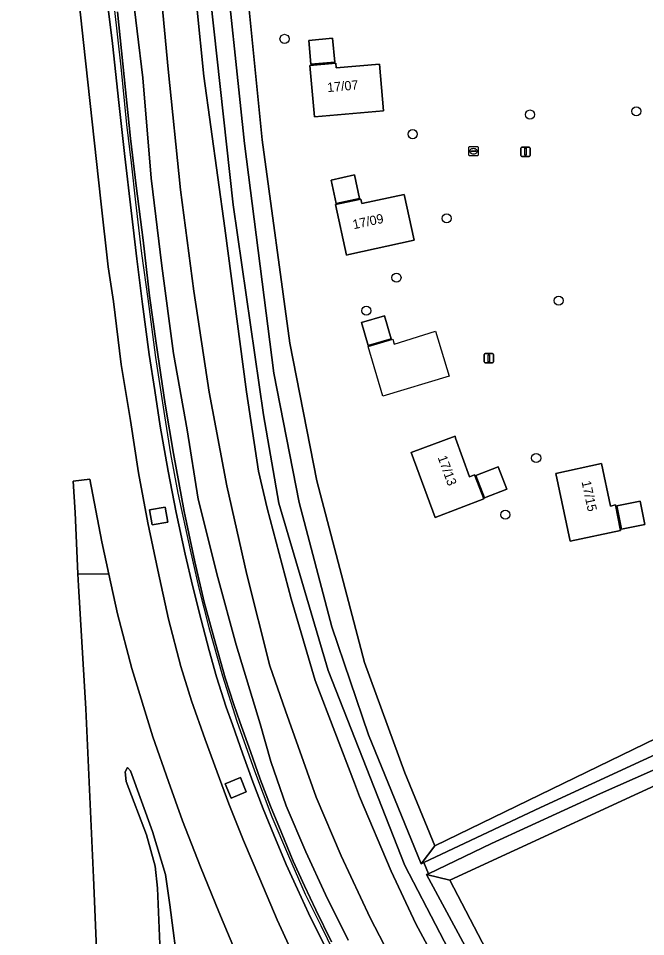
# Model space of a CAD drawing. Extents: x 157793 to 159380, y 380877 to 382313.
# Drawn here: x 157932 to 157999.2, y 381071.7 to 381170.1 of the extents above; entities that cross this region are included whole.
import ezdxf

# ---------------------------------------------------------------- set-up
doc = ezdxf.new("R2010")
doc.units = 0
for name, color, linetype in [('IMGEO_Berm_groen', 7, 'Continuous'), ('IMGEO_Berm_open', 7, 'Continuous'), ('IMGEO_Boom', 7, 'Continuous'), ('IMGEO_Geluidsscherm', 7, 'Continuous'), ('IMGEO_Grasland_overig', 7, 'Continuous'), ('IMGEO_Groenvoorziening', 7, 'Continuous'), ('IMGEO_Lichtmast', 7, 'Continuous'), ('IMGEO_Muur', 7, 'Continuous'), ('IMGEO_Oever', 7, 'Continuous'), ('IMGEO_Pand', 7, 'Continuous'), ('IMGEO_Pand_nummerreeks', 7, 'Continuous'), ('IMGEO_Pand_vergunning_verleend', 7, 'Continuous'), ('IMGEO_Rijbaan_autoweg', 7, 'Continuous'), ('IMGEO_Rioolput', 7, 'Continuous'), ('IMGEO_Terreindeel_gesloten', 7, 'Continuous'), ('IMGEO_Waterloop', 7, 'Continuous')]:
    doc.layers.add(name, color=color, linetype=linetype)

msp = doc.modelspace()

# ---------------------------------------------------------------- linework, layer by layer
at = {"layer": 'IMGEO_Berm_groen'}
for points in [[(157938.07, 381175.761), (157938.934, 381167.481), (157939.873, 381158.989), (157940.803, 381150.496), (157941.596, 381143.471), (157942.162, 381139.742), (157942.988, 381133), (157943.975, 381126.999), (157944.85, 381121.388), (157945.834, 381116.025), (157946.925, 381110.978), (157948.055, 381105.717), (157949.363, 381100.642), (157950.509, 381096.979), (157951.979, 381092.844), (157953.274, 381089.345), (157954.538, 381085.951), (157956.107, 381082.027), (157957.84, 381077.935), (157959.701, 381073.533), (157961.157, 381070.357)], [(157964.763, 381070.791), (157963.075, 381074.245), (157961.865, 381076.827), (157960.652, 381079.462), (157959.337, 381082.618), (157958.196, 381085.396), (157957.077, 381088.307), (157956.033, 381091.265), (157954.902, 381094.429), (157954.239, 381096.317), (157953.208, 381099.555), (157952.414, 381102.353), (157951.559, 381105.636), (157950.663, 381109.199), (157949.835, 381112.691), (157948.867, 381117.143), (157948.032, 381121.564), (157947.149, 381126.396), (157946.596, 381130.229), (157945.977, 381134.078), (157945.254, 381139.463), (157944.66, 381144.327), (157944.052, 381149.501), (157943.367, 381155.264), (157942.72, 381161.037), (157942.046, 381167.363), (157941.317, 381173.452)], [(157955.581, 381069.266), (157953.442, 381074.391), (157951.493, 381079.191), (157949.565, 381084.115), (157948.044, 381088.339), (157946.385, 381093.118), (157944.122, 381100.437), (157942.607, 381106.281), (157941.677, 381110.552), (157938.353, 381110.573), (157938.413, 381109.3), (157939.215, 381096.105), (157940.023, 381078.051), (157940.618, 381063.515)], [(157947.236, 381068.36), (157946.89, 381076.917), (157946.618, 381079.275), (157945.689, 381082.64), (157943.508, 381088.357), (157943.425, 381089.39), (157943.664, 381089.845), (157943.976, 381089.489), (157946.34, 381082.984), (157947.75, 381078.382), (157948.21, 381075.143), (157949.154, 381067.705)]]:
    msp.add_lwpolyline(points, dxfattribs=at)
for points in [[(157946.03, 381117.422), (157947.693, 381117.712), (157947.972, 381116.108), (157946.309, 381115.818)], [(157954.134, 381088.096), (157955.769, 381088.77), (157956.397, 381087.243), (157954.762, 381086.57)]]:
    msp.add_lwpolyline(points, close=True, dxfattribs=at)
at = {"layer": 'IMGEO_Berm_open'}
msp.add_lwpolyline([(157938.353, 381110.573), (157941.677, 381110.552), (157940.926, 381114.005), (157939.613, 381120.704), (157937.848, 381120.505), (157938.04, 381117.163)], close=True, dxfattribs=at)
at = {"layer": 'IMGEO_Boom'}
for centre in [(157960.493, 381167.864), (157998.185, 381160.109), (157986.791, 381159.761), (157974.228, 381157.657), (157977.862, 381148.644), (157972.484, 381142.3), (157989.858, 381139.842), (157969.256, 381138.76), (157987.454, 381122.977), (157984.142, 381116.908)]:
    msp.add_circle(centre, 0.489, dxfattribs=at)
at = {"layer": 'IMGEO_Geluidsscherm'}
msp.add_lwpolyline([(157942.251, 381171.224), (157942.964, 381164.872), (157943.555, 381158.711), (157944.056, 381154.583), (157944.505, 381150.378), (157945.148, 381144.887), (157945.845, 381140.036), (157946.668, 381133.736), (157947.611, 381127.489), (157948.287, 381123.427), (157949.046, 381119.227), (157950.385, 381113.14), (157951.307, 381109.043), (157952.366, 381104.849), (157953.831, 381099.642), (157955.371, 381094.796), (157957.264, 381089.477), (157959.132, 381084.541), (157960.921, 381080.39), (157962.699, 381076.283), (157964.365, 381072.915), (157966.426, 381068.742)], dxfattribs=at)
at = {"layer": 'IMGEO_Grasland_overig'}
for points in [[(157977.322, 381067.984), (157974.558, 381073.096), (157971.914, 381078.749), (157968.522, 381086.749), (157967.983, 381088.156), (157963.769, 381099.155), (157961.22, 381107.916), (157958.644, 381117.616), (157957.719, 381121.572), (157956.422, 381130.075), (157954.104, 381147.602), (157951.847, 381163.855), (157950.352, 381178.754)], [(157973.677, 381066.047), (157969.664, 381073.742), (157966.563, 381080.385), (157963.87, 381086.675), (157960.612, 381095.909), (157958.92, 381100.739), (157956.453, 381110.519), (157954.301, 381119.995), (157952.404, 381130.028), (157950.768, 381140.863), (157949.339, 381151.708), (157948.034, 381164.626), (157946.841, 381177.173)], [(157946.841, 381177.173), (157948.034, 381164.626), (157949.339, 381151.708), (157950.768, 381140.863), (157952.404, 381130.028), (157954.301, 381119.995), (157956.453, 381110.519), (157958.92, 381100.739), (157960.612, 381095.909), (157963.87, 381086.675), (157966.563, 381080.385), (157969.664, 381073.742), (157973.677, 381066.047)], [(157944.078, 381173.732), (157945.298, 381163.703), (157946.215, 381152.965), (157947.349, 381143.571), (157948.596, 381134.164), (157950.064, 381125.988), (157951.232, 381118.587), (157953.331, 381110.198), (157955.317, 381102.987), (157957.871, 381094.508), (157959.04, 381090.499), (157960.655, 381085.727), (157962.772, 381080.813), (157964.872, 381076.248), (157967.318, 381071.349)], [(157967.318, 381071.349), (157964.872, 381076.248), (157962.772, 381080.813), (157960.655, 381085.727), (157959.04, 381090.499), (157957.871, 381094.508), (157955.317, 381102.987), (157953.331, 381110.198), (157951.232, 381118.587), (157950.064, 381125.988), (157948.596, 381134.164), (157947.349, 381143.571), (157946.215, 381152.965), (157945.298, 381163.703), (157944.078, 381173.732)], [(157942.585, 381170.761), (157943.299, 381163.808), (157943.979, 381157.181), (157944.591, 381152.13), (157945.353, 381146.315), (157946.027, 381140.364), (157946.745, 381135.271), (157947.692, 381128.751), (157948.587, 381123.469), (157949.753, 381117.27), (157950.863, 381111.848), (157951.88, 381107.54), (157953.115, 381103.016), (157954.143, 381099.459), (157955.041, 381096.599), (157955.703, 381094.713), (157956.834, 381091.549), (157957.874, 381088.601), (157958.986, 381085.71), (157960.122, 381082.943), (157961.431, 381079.804), (157962.636, 381077.185), (157963.842, 381074.612), (157965.522, 381071.172)], [(157949.154, 381067.705), (157948.21, 381075.143), (157947.75, 381078.382), (157946.34, 381082.984), (157943.976, 381089.489), (157943.664, 381089.845), (157943.425, 381089.39), (157943.508, 381088.357), (157945.689, 381082.64), (157946.618, 381079.275), (157946.89, 381076.917), (157947.236, 381068.36)]]:
    msp.add_lwpolyline(points, dxfattribs=at)
at = {"layer": 'IMGEO_Groenvoorziening'}
for points in [[(157956.666, 381171.336), (157958.091, 381157.039), (157961.056, 381135.277), (157963.956, 381120.521), (157969.049, 381101.066), (157973.397, 381089.261), (157976.609, 381081.434), (158000.338, 381092.983), (158005.131, 381095.063), (158008.705, 381096.66), (158012.185, 381098.006), (158015.477, 381098.987), (158019.105, 381099.794), (158021.236, 381100.178), (158022.534, 381100.639), (158023.403, 381101.169), (158024.341, 381101.792), (158025.261, 381102.828), (158026.085, 381103.81), (158026.273, 381104.572), (158026.275, 381105.306), (158025.756, 381106.409), (158023.749, 381111.568)], [(158005.302, 381090.26), (157978.213, 381077.766), (157985.988, 381062.847)]]:
    msp.add_lwpolyline(points, dxfattribs=at)
for points in [[(157965.864, 381165.369), (157963.309, 381165.145), (157963.085, 381167.7), (157965.641, 381167.924)], [(157971.097, 381160.17), (157963.695, 381159.522), (157963.214, 381165.021), (157965.989, 381165.264), (157966.034, 381164.753), (157970.661, 381165.157)], [(157968.539, 381150.788), (157966.032, 381150.244), (157965.488, 381152.751), (157967.995, 381153.294)], [(157973.312, 381151.206), (157974.376, 381146.294), (157967.371, 381144.775), (157967.115, 381144.72), (157965.946, 381150.115), (157968.667, 381150.705), (157968.772, 381150.222)], [(157971.914, 381135.752), (157969.471, 381135.04), (157968.75, 381137.481), (157971.191, 381138.201)], [(157978.797, 381125.102), (157980.311, 381120.97), (157980.857, 381121.178), (157981.848, 381118.598), (157976.644, 381116.621), (157974.059, 381123.587), (157978.772, 381125.336)], [(157983.398, 381122.031), (157984.318, 381119.636), (157981.923, 381118.717), (157981.004, 381121.111)], [(157995.431, 381117.842), (157995.954, 381117.956), (157996.508, 381115.227), (157991.111, 381114.066), (157989.549, 381121.33), (157994.454, 381122.385)], [(157998.618, 381118.371), (157999.109, 381115.866), (157996.595, 381115.356), (157996.085, 381117.869)]]:
    msp.add_lwpolyline(points, close=True, dxfattribs=at)
at = {"layer": 'IMGEO_Lichtmast'}
for p, q in [((157985.807, 381155.372), (157985.807, 381156.172)), ((157985.807, 381156.172), (157985.807, 381155.372)), ((157985.907, 381156.272), (157986.697, 381156.272)), ((157986.697, 381156.272), (157985.907, 381156.272)), ((157986.797, 381156.172), (157986.797, 381155.372)), ((157986.797, 381155.372), (157986.797, 381156.172)), ((157986.697, 381155.272), (157985.907, 381155.272)), ((157985.907, 381155.272), (157986.697, 381155.272)), ((157981.894, 381133.271), (157981.894, 381134.071)), ((157981.894, 381134.071), (157981.894, 381133.271)), ((157981.994, 381134.171), (157982.784, 381134.171)), ((157982.784, 381134.171), (157981.994, 381134.171)), ((157982.884, 381134.071), (157982.884, 381133.271)), ((157982.884, 381133.271), (157982.884, 381134.071)), ((157982.784, 381133.171), (157981.994, 381133.171)), ((157981.994, 381133.171), (157982.784, 381133.171))]:
    msp.add_line(p, q, dxfattribs=at)
for points in [[(157986.227, 381156.147), (157986.377, 381156.147), (157986.377, 381155.397), (157986.227, 381155.397), (157986.227, 381156.147)], [(157982.314, 381134.046), (157982.464, 381134.046), (157982.464, 381133.296), (157982.314, 381133.296), (157982.314, 381134.046)]]:
    msp.add_lwpolyline(points, dxfattribs=at)
for centre, start, end in [((157985.907, 381156.172), 90, 180), ((157985.907, 381156.172), 90, 180), ((157985.907, 381155.372), 180, 270), ((157985.907, 381155.372), 180, 270), ((157986.697, 381156.172), 0, 90), ((157986.697, 381156.172), 360, 90), ((157986.697, 381155.372), 270, 0), ((157986.697, 381155.372), 270, 0), ((157981.994, 381134.071), 90, 180), ((157981.994, 381134.071), 90, 180), ((157982.784, 381134.071), 0, 90), ((157982.784, 381134.071), 360, 90), ((157981.994, 381133.271), 180, 270), ((157981.994, 381133.271), 180, 270), ((157982.784, 381133.271), 270, 0), ((157982.784, 381133.271), 270, 0)]:
    msp.add_arc(centre, 0.1, start, end, dxfattribs=at)
at = {"layer": 'IMGEO_Muur'}
for points in [[(157941.317, 381173.452), (157942.046, 381167.363), (157942.72, 381161.037), (157943.367, 381155.264), (157944.052, 381149.501), (157944.66, 381144.327), (157945.254, 381139.463), (157945.977, 381134.078), (157946.596, 381130.229), (157947.149, 381126.396), (157948.032, 381121.564), (157948.867, 381117.143), (157949.835, 381112.691), (157950.663, 381109.199), (157951.559, 381105.636), (157952.414, 381102.353), (157953.208, 381099.555), (157954.239, 381096.317), (157954.902, 381094.429), (157956.033, 381091.265), (157957.077, 381088.307), (157958.196, 381085.396), (157959.337, 381082.618), (157960.652, 381079.462), (157961.865, 381076.827), (157963.075, 381074.245), (157964.763, 381070.791)], [(157965.522, 381071.172), (157963.842, 381074.612), (157962.636, 381077.185), (157961.431, 381079.804), (157960.122, 381082.943), (157958.986, 381085.71), (157957.874, 381088.601), (157956.834, 381091.549), (157955.703, 381094.713), (157955.041, 381096.599), (157954.143, 381099.459), (157953.115, 381103.016), (157951.88, 381107.54), (157950.863, 381111.848), (157949.753, 381117.27), (157948.587, 381123.469), (157947.692, 381128.751), (157946.745, 381135.271), (157946.027, 381140.364), (157945.353, 381146.315), (157944.591, 381152.13), (157943.979, 381157.181), (157943.299, 381163.808), (157942.585, 381170.761)]]:
    msp.add_lwpolyline(points, dxfattribs=at)
at = {"layer": 'IMGEO_Oever'}
for points in [[(157944.138, 381267.064), (157945.186, 381247.841), (157946.471, 381231.86), (157947.658, 381213.64), (157948.904, 381196.154), (157950.352, 381178.754), (157951.847, 381163.855), (157954.104, 381147.602), (157956.422, 381130.075), (157957.719, 381121.572), (157958.644, 381117.616), (157961.22, 381107.916), (157963.769, 381099.155), (157967.983, 381088.156), (157968.522, 381086.749), (157971.914, 381078.749), (157974.558, 381073.096), (157977.322, 381067.984)], [(157980.887, 381064.91), (157973.374, 381079.353), (157965.169, 381100.228), (157959.887, 381118.158), (157958.251, 381127.609), (157955.004, 381150.088), (157952.562, 381172.238), (157950.691, 381196.021), (157949.616, 381210.978), (157947.442, 381244.345), (157945.886, 381265.31)], [(158000.338, 381092.983), (157976.609, 381081.434), (157975.148, 381079.541), (157975.402, 381079.661), (157987.916, 381085.554), (157993.433, 381088.104), (158004.407, 381093.16)], [(158003.624, 381091.17), (157994.367, 381087.051), (157982.673, 381081.688), (157975.919, 381078.469), (157975.712, 381078.37), (157978.213, 381077.766), (158005.302, 381090.26)]]:
    msp.add_lwpolyline(points, dxfattribs=at)
for points in [[(157954.667, 381194.473), (157953.904, 381208.601), (157951.776, 381209.989), (157953.818, 381179.321), (157956.217, 381156.646), (157959.332, 381132.084), (157962.076, 381118.203), (157965.564, 381104.907), (157969.49, 381093.331), (157975.148, 381079.541), (157976.609, 381081.434), (157973.397, 381089.261), (157969.049, 381101.066), (157963.956, 381120.521), (157961.056, 381135.277), (157958.091, 381157.039), (157956.666, 381171.336)], [(157985.988, 381062.847), (157978.213, 381077.766), (157975.712, 381078.37), (157982.974, 381064.879), (157988.769, 381055.21), (157994.622, 381045.657), (157995.76, 381043.824), (157996.836, 381044.657), (157992.881, 381050.937), (157988.162, 381059.338)]]:
    msp.add_lwpolyline(points, close=True, dxfattribs=at)
at = {"layer": 'IMGEO_Pand'}
for points in [[(157965.864, 381165.369), (157965.641, 381167.924), (157963.085, 381167.7), (157963.309, 381165.145)], [(157970.661, 381165.157), (157966.034, 381164.753), (157965.989, 381165.264), (157963.214, 381165.021), (157963.695, 381159.522), (157971.097, 381160.17)], [(157968.539, 381150.788), (157967.995, 381153.294), (157965.488, 381152.751), (157966.032, 381150.244)], [(157973.312, 381151.206), (157968.772, 381150.222), (157968.667, 381150.705), (157965.946, 381150.115), (157967.115, 381144.72), (157967.371, 381144.775), (157974.376, 381146.294)], [(157971.914, 381135.752), (157971.191, 381138.201), (157968.75, 381137.481), (157969.471, 381135.04)], [(157978.797, 381125.102), (157978.772, 381125.336), (157974.059, 381123.587), (157976.644, 381116.621), (157981.848, 381118.598), (157980.857, 381121.178), (157980.311, 381120.97)], [(157981.004, 381121.111), (157981.923, 381118.717), (157984.318, 381119.636), (157983.398, 381122.031)], [(157994.454, 381122.385), (157989.549, 381121.33), (157991.111, 381114.066), (157996.508, 381115.227), (157995.954, 381117.956), (157995.431, 381117.842)], [(157996.085, 381117.869), (157996.595, 381115.356), (157999.109, 381115.866), (157998.618, 381118.371)]]:
    msp.add_lwpolyline(points, close=True, dxfattribs=at)
at = {"layer": 'IMGEO_Pand_vergunning_verleend'}
msp.add_lwpolyline([(157969.452, 381134.921), (157972.084, 381135.697), (157972.251, 381135.162), (157976.673, 381136.554), (157978.127, 381131.742), (157971.014, 381129.593)], close=True, dxfattribs=at)
at = {"layer": 'IMGEO_Rijbaan_autoweg'}
for points in [[(157961.157, 381070.357), (157959.701, 381073.533), (157957.84, 381077.935), (157956.107, 381082.027), (157954.538, 381085.951), (157953.274, 381089.345), (157951.979, 381092.844), (157950.509, 381096.979), (157949.363, 381100.642), (157948.055, 381105.717), (157946.925, 381110.978), (157945.834, 381116.025), (157944.85, 381121.388), (157943.975, 381126.999), (157942.988, 381133), (157942.162, 381139.742), (157941.596, 381143.471), (157940.803, 381150.496), (157939.873, 381158.989), (157938.934, 381167.481), (157938.07, 381175.761), (157937.305, 381171.819), (157933.14, 381178.985), (157929.85, 381177.294)], [(157940.618, 381063.515), (157940.023, 381078.051), (157939.215, 381096.105), (157938.413, 381109.3), (157938.353, 381110.573), (157938.04, 381117.163), (157937.848, 381120.505), (157939.613, 381120.704), (157940.926, 381114.005), (157941.677, 381110.552), (157942.607, 381106.281), (157944.122, 381100.437), (157946.385, 381093.118), (157948.044, 381088.339), (157949.565, 381084.115), (157951.493, 381079.191), (157953.442, 381074.391), (157955.581, 381069.266)]]:
    msp.add_lwpolyline(points, dxfattribs=at)
at = {"layer": 'IMGEO_Rioolput'}
for p, q in [((157980.318, 381156.338), (157981.17, 381156.338)), ((157980.243, 381155.412), (157980.243, 381156.264)), ((157980.502, 381155.832), (157980.502, 381155.844)), ((157980.94, 381155.795), (157980.542, 381155.795)), ((157980.545, 381155.881), (157980.943, 381155.881)), ((157980.754, 381155.558), (157980.729, 381155.558)), ((157980.731, 381156.118), (157980.756, 381156.118)), ((157980.986, 381155.844), (157980.986, 381155.832)), ((157981.244, 381156.264), (157981.244, 381155.412)), ((157981.17, 381155.338), (157980.318, 381155.338))]:
    msp.add_line(p, q, dxfattribs=at)
for points in [[(157980.318, 381156.338), (157981.17, 381156.338)], [(157980.243, 381155.412), (157980.243, 381156.264)], [(157981.244, 381156.264), (157981.244, 381155.412)], [(157981.17, 381155.338), (157980.318, 381155.338)]]:
    msp.add_lwpolyline(points, dxfattribs=at)
for centre, radius, start, end in [((157980.32, 381156.262), 0.0765, 91.55205, 178.44795), ((157980.32, 381156.262), 0.0765, 91.55205, 178.44795), ((157981.168, 381156.262), 0.0765, 1.55205, 88.44795), ((157981.168, 381156.262), 0.0765, 1.55205, 88.44795), ((157980.32, 381155.414), 0.0765, 181.55205, 268.44795), ((157980.32, 381155.414), 0.0765, 181.55205, 268.44795), ((157980.542, 381155.841), 0.0403, 85.87752, 175.75265), ((157980.539, 381155.831), 0.0366, 178.93798, 274.71019), ((157980.943, 381155.838), 0.043, 264.86636, 352.45326), ((157980.947, 381155.843), 0.0386, 1.73085, 96.63898), ((157981.168, 381155.414), 0.0765, 271.55205, 358.44795), ((157981.168, 381155.414), 0.0765, 271.55205, 358.44795)]:
    msp.add_arc(centre, radius, start, end, dxfattribs=at)
for centre, major_axis, ratio, start_param, end_param in [((157980.73, 381155.838), (-0.387, 0.002), 0.722429, 4.712389, 7.853982), ((157980.755, 381155.838), (-0.39, 0.002), 0.717154, 1.570796, 4.712389)]:
    msp.add_ellipse(centre, major_axis=major_axis, ratio=ratio, start_param=start_param, end_param=end_param, dxfattribs=at)
at = {"layer": 'IMGEO_Terreindeel_gesloten'}
for points in [[(157946.03, 381117.422), (157946.309, 381115.818), (157947.972, 381116.108), (157947.693, 381117.712)], [(157954.134, 381088.096), (157954.762, 381086.57), (157956.397, 381087.243), (157955.769, 381088.77)]]:
    msp.add_lwpolyline(points, close=True, dxfattribs=at)
at = {"layer": 'IMGEO_Waterloop'}
for points in [[(157982.974, 381064.879), (157975.712, 381078.37), (157975.919, 381078.469), (157975.402, 381079.661), (157975.148, 381079.541), (157969.49, 381093.331), (157965.564, 381104.907), (157962.076, 381118.203), (157959.332, 381132.084), (157956.217, 381156.646), (157953.818, 381179.321), (157951.776, 381209.989), (157951.626, 381211.249), (157949.199, 381243.067), (157947.267, 381274.815)], [(157945.886, 381265.31), (157947.442, 381244.345), (157949.616, 381210.978), (157950.691, 381196.021), (157952.562, 381172.238), (157955.004, 381150.088), (157958.251, 381127.609), (157959.887, 381118.158), (157965.169, 381100.228), (157973.374, 381079.353), (157980.887, 381064.91)], [(158004.407, 381093.16), (157993.433, 381088.104), (157987.916, 381085.554), (157975.402, 381079.661), (157975.919, 381078.469), (157982.673, 381081.688), (157994.367, 381087.051), (158003.624, 381091.17)]]:
    msp.add_lwpolyline(points, dxfattribs=at)

# ---------------------------------------------------------------- texts
at = {"layer": 'IMGEO_Pand_nummerreeks'}
for s, rotation, p in [('17/07', 4.99046, (157965.104, 381162.162)), ('17/09', 12.22692, (157967.908, 381147.476)), ('17/13', 290.12207, (157976.887, 381123.048)), ('17/15', 282.13504, (157992.314, 381120.445))]:
    msp.add_text(s, height=1, rotation=rotation, dxfattribs=at).set_placement(p)

doc.saveas('drawing.dxf')
